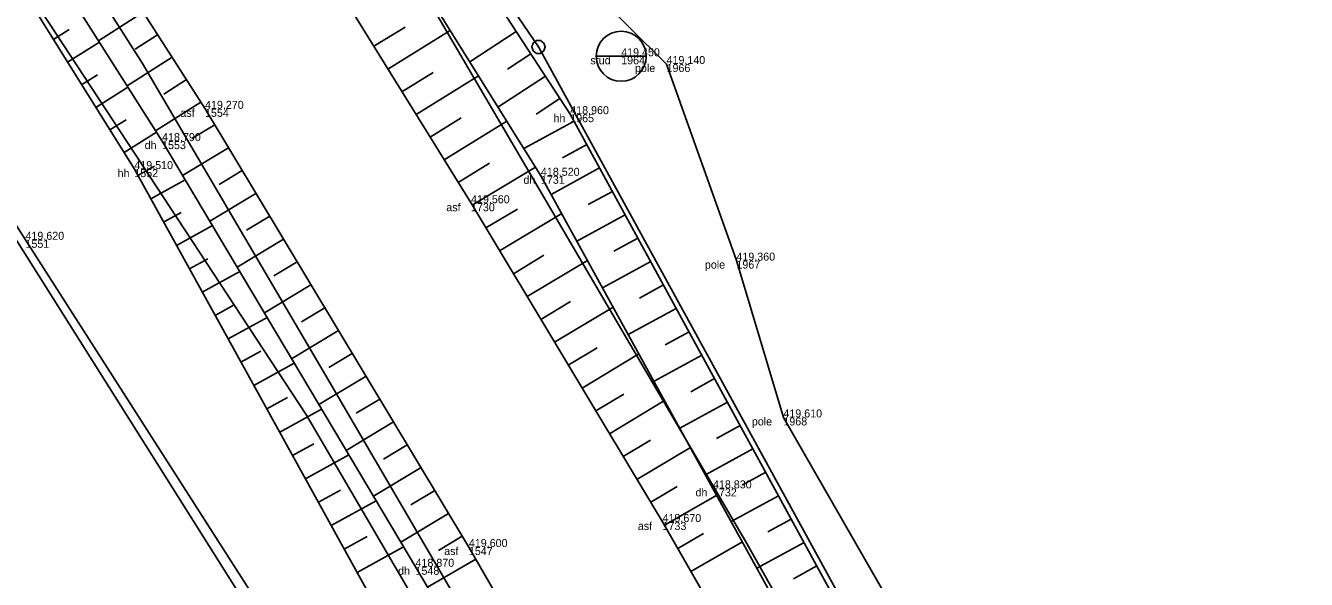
# Model space of a CAD drawing. Extents: x -747792 to -745414, y -1093712 to -1091463.
# Drawn here: x -746724.32 to -746676.31, y -1092463.45 to -1092442.69 of the extents above; entities that cross this region are included whole.
import ezdxf

# ---------------------------------------------------------------- set-up
doc = ezdxf.new("R2010")
doc.units = 0
for name, color, linetype in [('Doplňující texty', 7, 'Continuous'), ('Hladina', 7, 'Continuous'), ('Nezařazené objekty', 7, 'Continuous'), ('Nivelační značky_hrany', 7, 'Continuous'), ('Názvy obcí_ulic', 7, 'Continuous'), ('Pracovní_bod JDTM STC_VC - výška', 7, 'Continuous'), ('Pracovní_bod PPBP', 7, 'Continuous'), ('Rozhraní ploch', 7, 'Continuous'), ('Stromy_porost', 7, 'Continuous'), ('Výškopis', 7, 'Continuous')]:
    doc.layers.add(name, color=color, linetype=linetype)

msp = doc.modelspace()

# ---------------------------------------------------------------- linework, layer by layer
at = {"layer": 'Doplňující texty'}
msp.add_lwpolyline([(-746705.015, -1092443.25), (-746704.89, -1092443.345), (-746704.84, -1092443.49), (-746704.89, -1092443.635), (-746705.015, -1092443.73), (-746705.165, -1092443.73), (-746705.29, -1092443.635), (-746705.34, -1092443.49), (-746705.29, -1092443.345), (-746705.165, -1092443.25)], close=True, dxfattribs=at)
msp.add_lwpolyline([(-746705.115, -1092443.49), (-746705.065, -1092443.49)], dxfattribs=at)
at = {"layer": 'Hladina'}
for p, q in [((-746701.99, -1092443.84), (-746701.99, -1092443.84)), ((-746700.29, -1092444.13), (-746700.29, -1092444.13)), ((-746717.59, -1092445.81), (-746717.59, -1092445.81)), ((-746703.9, -1092446.01), (-746703.9, -1092446.01)), ((-746719.2, -1092447.02), (-746719.2, -1092447.02)), ((-746720.24, -1092448.07), (-746720.24, -1092448.07)), ((-746705, -1092448.32), (-746705, -1092448.32)), ((-746707.62, -1092449.35), (-746707.62, -1092449.35)), ((-746697.67, -1092451.5), (-746697.67, -1092451.5)), ((-746695.91, -1092457.38), (-746695.91, -1092457.38)), ((-746698.55, -1092460.04), (-746698.55, -1092460.04)), ((-746700.44, -1092461.3), (-746700.44, -1092461.3)), ((-746707.7, -1092462.24), (-746707.7, -1092462.24)), ((-746709.7, -1092462.98), (-746709.7, -1092462.98))]:
    msp.add_line(p, q, dxfattribs=at)
at = {"layer": 'Nezařazené objekty'}
msp.add_lwpolyline([(-746689.71, -1092511.48), (-746691.52, -1092507.42), (-746698.75, -1092492.3), (-746705.08, -1092480.78), (-746714.94, -1092465.39), (-746724.32, -1092450.72), (-746730.02, -1092441.79), (-746735.89, -1092432.77), (-746739.69, -1092426.99), (-746754.65, -1092434.36)], dxfattribs=at)
at = {"layer": 'Nivelační značky_hrany'}
for points in [[(-746808.227, -1092357.17), (-746797.53, -1092364.29), (-746787.69, -1092371.13), (-746776.62, -1092378.78), (-746765.54, -1092386.79), (-746755.3, -1092394.62), (-746745.57, -1092402.66), (-746737.91, -1092409.79), (-746728.85, -1092419.26), (-746722.7, -1092426.86), (-746714.67, -1092437.95), (-746707.62, -1092449.35), (-746700.44, -1092461.3), (-746693.84, -1092472.82), (-746684.01, -1092490.2), (-746680.08, -1092497.02)], [(-746686.53, -1092499.12), (-746692.76, -1092488.22), (-746699.39, -1092476.65), (-746707.7, -1092462.24), (-746717.59, -1092445.81), (-746722.99, -1092437.36), (-746730.18, -1092427.87), (-746736.68, -1092420.23), (-746741.31, -1092415.91)]]:
    msp.add_lwpolyline(points, dxfattribs=at)
at = {"layer": 'Názvy obcí_ulic'}
msp.add_line((-746702.927, -1092443.84), (-746701.052, -1092443.84), dxfattribs=at)
msp.add_circle((-746701.99, -1092443.84), 0.938, dxfattribs=at)
at = {"layer": 'Pracovní_bod JDTM STC_VC - výška'}
msp.add_lwpolyline([(-746666.48, -1092509.53), (-746671.18, -1092501.38), (-746679.28, -1092488.1), (-746683.01, -1092480.66), (-746691.02, -1092465.89), (-746695.91, -1092457.38), (-746697.67, -1092451.5), (-746700.29, -1092444.13), (-746704.56, -1092439.88), (-746720.11, -1092421.5), (-746727.2, -1092412.89), (-746738.25, -1092401.15), (-746749.37, -1092389.72), (-746764.79, -1092376.86), (-746776.64, -1092368.43), (-746787.43, -1092361.47), (-746799.53, -1092355.13), (-746817.34, -1092343.1), (-746824.75, -1092337.86), (-746838.2, -1092329.38), (-746851.64, -1092319.28)], dxfattribs=at)
at = {"layer": 'Pracovní_bod PPBP'}
for points in [[(-746676.31, -1092494.93), (-746679.28, -1092488.1), (-746684.61, -1092481.19), (-746692.58, -1092466.75), (-746703.9, -1092446.01), (-746716.46, -1092426.76), (-746727.325, -1092413.107), (-746739.95, -1092401.9), (-746747.98, -1092394.64), (-746752.03, -1092391.71), (-746753.83, -1092389.76), (-746758.64, -1092386.23), (-746765.82, -1092381.07), (-746787.5, -1092365.52), (-746806.41, -1092354.03)], [(-746807.12, -1092355.24), (-746796.58, -1092362.79), (-746786.63, -1092368.73), (-746775.02, -1092376.93), (-746764.6, -1092384.11), (-746753.89, -1092392.74), (-746744.6, -1092400.27), (-746734.99, -1092408.91), (-746726.93, -1092417.05), (-746720.19, -1092425.45), (-746712.76, -1092435.88), (-746705, -1092448.32), (-746698.55, -1092460.04), (-746691.76, -1092472.37), (-746682.53, -1092488.74), (-746678.42, -1092495.91)], [(-746742.5, -1092417.34), (-746737.93, -1092421.69), (-746731.41, -1092429.1), (-746724.72, -1092438.31), (-746719.2, -1092447.02), (-746709.7, -1092462.98), (-746701.01, -1092477.63), (-746694.64, -1092489.15), (-746688.39, -1092500.4)], [(-746689.26, -1092500.91), (-746696.41, -1092489.76), (-746702.72, -1092478.69), (-746711.35, -1092464.17), (-746720.24, -1092448.07), (-746725.88, -1092439.04), (-746732.66, -1092430.19), (-746738.76, -1092422.69), (-746743.86, -1092418.82)], [(-746719.905, -1092442.188), (-746721.583, -1092443.26)], [(-746723.275, -1092443.21), (-746722.68, -1092442.839)], [(-746719.366, -1092443.03), (-746720.207, -1092443.568)], [(-746711.259, -1092443.466), (-746710.093, -1092442.745)], [(-746710.733, -1092444.317), (-746708.398, -1092442.873)], [(-746705.924, -1092442.908), (-746707.667, -1092444.045)], [(-746722.746, -1092444.058), (-746721.55, -1092443.312)], [(-746718.828, -1092443.873), (-746720.512, -1092444.949)], [(-746705.377, -1092443.746), (-746706.257, -1092444.32)], [(-746710.207, -1092445.167), (-746709.038, -1092444.444)], [(-746722.216, -1092444.906), (-746721.615, -1092444.531)], [(-746718.289, -1092444.716), (-746719.133, -1092445.255)], [(-746709.681, -1092446.018), (-746707.339, -1092444.57)], [(-746704.831, -1092444.583), (-746706.608, -1092445.742)], [(-746721.686, -1092445.755), (-746720.48, -1092445.001)], [(-746704.285, -1092445.421), (-746705.182, -1092446.006)], [(-746717.751, -1092445.558), (-746719.442, -1092446.639)], [(-746721.156, -1092446.603), (-746720.55, -1092446.224)], [(-746717.228, -1092446.411), (-746718.088, -1092446.928)], [(-746709.155, -1092446.868), (-746707.983, -1092446.143)], [(-746708.629, -1092447.719), (-746706.281, -1092446.267)], [(-746703.758, -1092446.27), (-746705.639, -1092447.296)], [(-746720.627, -1092447.451), (-746719.409, -1092446.69)], [(-746716.713, -1092447.268), (-746718.435, -1092448.305)], [(-746703.279, -1092447.148), (-746704.194, -1092447.647)], [(-746708.103, -1092448.569), (-746706.927, -1092447.842)], [(-746720.109, -1092448.306), (-746719.479, -1092447.958)], [(-746716.197, -1092448.124), (-746717.06, -1092448.644)], [(-746707.578, -1092449.42), (-746705.204, -1092447.994)], [(-746702.8, -1092448.026), (-746704.616, -1092449.017)], [(-746719.626, -1092449.182), (-746718.337, -1092448.47)], [(-746715.681, -1092448.981), (-746717.412, -1092450.023)], [(-746702.321, -1092448.903), (-746703.228, -1092449.398)], [(-746719.143, -1092450.057), (-746718.484, -1092449.693)], [(-746707.063, -1092450.277), (-746705.883, -1092449.568)], [(-746706.548, -1092451.134), (-746704.221, -1092449.736)], [(-746701.842, -1092449.781), (-746703.652, -1092450.769)], [(-746718.659, -1092450.933), (-746717.313, -1092450.189)], [(-746715.165, -1092449.838), (-746716.033, -1092450.36)], [(-746714.65, -1092450.695), (-746716.389, -1092451.742)], [(-746701.363, -1092450.659), (-746702.266, -1092451.152)], [(-746718.176, -1092451.808), (-746717.489, -1092451.429)], [(-746714.134, -1092451.551), (-746715.006, -1092452.076)], [(-746706.033, -1092451.992), (-746704.885, -1092451.302)], [(-746705.518, -1092452.849), (-746703.256, -1092451.49)], [(-746700.884, -1092451.537), (-746702.688, -1092452.521)], [(-746717.693, -1092452.683), (-746716.29, -1092451.909)], [(-746713.618, -1092452.408), (-746715.366, -1092453.46)], [(-746700.404, -1092452.414), (-746701.305, -1092452.906)], [(-746705.003, -1092453.706), (-746703.888, -1092453.036)], [(-746717.209, -1092453.559), (-746716.494, -1092453.164)], [(-746713.103, -1092453.265), (-746713.979, -1092453.792)], [(-746704.488, -1092454.563), (-746702.291, -1092453.243)], [(-746699.925, -1092453.292), (-746701.723, -1092454.274)], [(-746716.726, -1092454.434), (-746715.266, -1092453.628)], [(-746712.587, -1092454.122), (-746714.343, -1092455.179)], [(-746699.446, -1092454.17), (-746700.344, -1092454.66)], [(-746716.242, -1092455.31), (-746715.499, -1092454.899)], [(-746712.071, -1092454.978), (-746712.952, -1092455.508)], [(-746703.973, -1092455.42), (-746702.89, -1092454.77)], [(-746703.458, -1092456.278), (-746701.326, -1092454.997)], [(-746698.967, -1092455.048), (-746700.759, -1092456.026)], [(-746715.759, -1092456.185), (-746714.243, -1092455.348)], [(-746711.555, -1092455.835), (-746713.321, -1092456.898)], [(-746698.488, -1092455.925), (-746699.383, -1092456.414)], [(-746702.943, -1092457.135), (-746701.893, -1092456.504)], [(-746715.276, -1092457.061), (-746714.503, -1092456.634)], [(-746711.04, -1092456.692), (-746711.924, -1092457.224)], [(-746702.428, -1092457.992), (-746700.361, -1092456.75)], [(-746698.009, -1092456.803), (-746699.795, -1092457.778)], [(-746714.792, -1092457.936), (-746713.219, -1092457.067)], [(-746710.524, -1092457.549), (-746712.298, -1092458.616)], [(-746697.53, -1092457.681), (-746698.421, -1092458.168)], [(-746714.309, -1092458.811), (-746713.508, -1092458.369)], [(-746710.008, -1092458.405), (-746710.897, -1092458.94)], [(-746701.913, -1092458.849), (-746700.895, -1092458.238)], [(-746713.826, -1092459.687), (-746712.196, -1092458.787)], [(-746701.398, -1092459.706), (-746699.396, -1092458.503)], [(-746697.051, -1092458.559), (-746698.831, -1092459.53)], [(-746709.493, -1092459.262), (-746711.275, -1092460.335)], [(-746696.572, -1092459.437), (-746697.46, -1092459.921)], [(-746713.342, -1092460.562), (-746712.513, -1092460.104)], [(-746708.977, -1092460.119), (-746709.87, -1092460.656)], [(-746700.883, -1092460.563), (-746699.898, -1092459.972)], [(-746700.37, -1092461.422), (-746698.408, -1092460.298)], [(-746696.093, -1092460.314), (-746697.866, -1092461.282)], [(-746712.859, -1092461.438), (-746711.172, -1092460.506)], [(-746708.461, -1092460.976), (-746710.252, -1092462.053)], [(-746695.614, -1092461.192), (-746696.499, -1092461.675)], [(-746699.873, -1092462.29), (-746698.899, -1092461.732)], [(-746712.375, -1092462.313), (-746711.518, -1092461.84)], [(-746711.892, -1092463.188), (-746710.149, -1092462.226)], [(-746707.945, -1092461.832), (-746708.843, -1092462.373)], [(-746699.376, -1092463.157), (-746697.443, -1092462.05)], [(-746695.134, -1092462.07), (-746696.901, -1092463.034)], [(-746707.438, -1092462.694), (-746709.25, -1092463.739)], [(-746694.655, -1092462.948), (-746695.537, -1092463.429)]]:
    msp.add_lwpolyline(points, dxfattribs=at)
at = {"layer": 'Stromy_porost'}
for points in [[(-746720.95, -1092420.21), (-746705.09, -1092443.49)], [(-746702.16, -1092486.44), (-746739.55, -1092427.1)], [(-746731.52, -1092430.29), (-746713.79, -1092457.29)], [(-746719.94, -1092444.11), (-746726.52, -1092433.79)], [(-746697.33, -1092462.02), (-746713.31, -1092434.74)], [(-746653.31, -1092537.97), (-746705.09, -1092443.49)], [(-746712.95, -1092456.01), (-746719.94, -1092444.11)], [(-746700.62, -1092477.13), (-746712.95, -1092456.01)], [(-746713.79, -1092457.29), (-746693.24, -1092492.45)], [(-746680.8, -1092491.36), (-746697.33, -1092462.02)]]:
    msp.add_lwpolyline(points, dxfattribs=at)

# ---------------------------------------------------------------- texts
at = {"layer": 'Rozhraní ploch'}
for s, p in [(' stud', (-746703.256, -1092444.14)), ('1964', (-746701.99, -1092444.14)), (' pole', (-746701.584, -1092444.43)), ('1966', (-746700.29, -1092444.43)), (' asf', (-746718.627, -1092446.11)), ('1554', (-746717.59, -1092446.11)), (' hh', (-746704.639, -1092446.31)), ('1965', (-746703.9, -1092446.31)), (' dh', (-746719.965, -1092447.32)), ('1553', (-746719.2, -1092447.32)), (' hh', (-746720.979, -1092448.37)), ('1552', (-746720.24, -1092448.37)), (' dh', (-746705.765, -1092448.62)), ('1731', (-746705, -1092448.62)), (' asf', (-746708.657, -1092449.65)), ('1730', (-746707.62, -1092449.65)), ('1551', (-746724.32, -1092451.02)), (' pole', (-746698.964, -1092451.8)), ('1967', (-746697.67, -1092451.8)), (' pole', (-746697.204, -1092457.68)), ('1968', (-746695.91, -1092457.68)), (' dh', (-746699.315, -1092460.34)), ('1732', (-746698.55, -1092460.34)), (' asf', (-746701.477, -1092461.6)), ('1733', (-746700.44, -1092461.6)), (' asf', (-746708.737, -1092462.54)), ('1547', (-746707.7, -1092462.54)), (' dh', (-746710.465, -1092463.28)), ('1548', (-746709.7, -1092463.28))]:
    msp.add_text(s, height=0.3, dxfattribs=at).set_placement(p)
at = {"layer": 'Výškopis'}
for s, p in [('419,450', (-746701.99, -1092443.84)), ('419,140', (-746700.29, -1092444.13)), ('419,270', (-746717.59, -1092445.81)), ('418,960', (-746703.9, -1092446.01)), ('418,790', (-746719.2, -1092447.02)), ('419,510', (-746720.24, -1092448.07)), ('418,520', (-746705, -1092448.32)), ('419,560', (-746707.62, -1092449.35)), ('419,620', (-746724.32, -1092450.72)), ('419,360', (-746697.67, -1092451.5)), ('419,610', (-746695.91, -1092457.38)), ('418,830', (-746698.55, -1092460.04)), ('419,670', (-746700.44, -1092461.3)), ('419,600', (-746707.7, -1092462.24)), ('418,870', (-746709.7, -1092462.98))]:
    msp.add_text(s, height=0.3, dxfattribs=at).set_placement(p)

doc.saveas('drawing.dxf')
